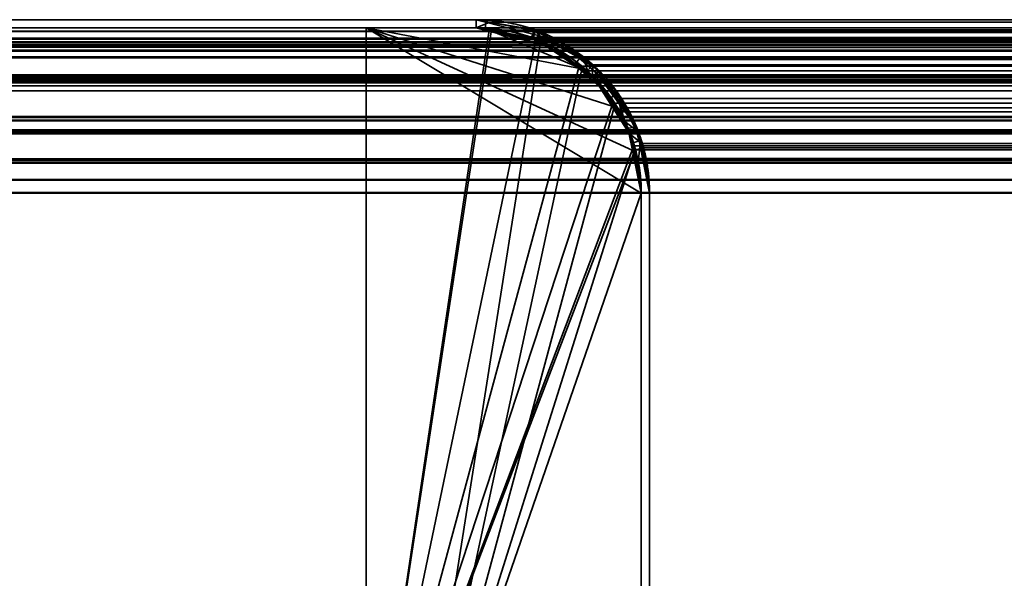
# Model space of a CAD drawing. Header units: millimetres. Extents: x -603 to 3703, y -115 to 193.
# Tile 324 of 656: x 1016 to 1033, y 183 to 193. Entities that reach past the tile are written whole.
import ezdxf

# ---------------------------------------------------------------- set-up
doc = ezdxf.new("R2010")
doc.units = ezdxf.units.MM
doc.layers.add('152', color=7, linetype='Continuous', true_color=0xffffff)

# ---------------------------------------------------------------- blocks, each defined once
blk = doc.blocks.new('UG_SURFACE_085')
at = {"layer": '152', "color": 41, "linetype": 'Continuous', "lineweight": 35}
for points in [[(971.85, 193.3, -4.75), (1021.85, 193.3, -4.75), (1021.85, 178.3, -4.75), (971.85, 178.3, -4.75)], [(1021.85, 193.3, 2023.4), (1021.85, 193.3, -4.75), (971.85, 193.3, -4.75), (971.85, 193.3, 2073.4)], [(1021.85, 178.3, 2023.4), (1021.85, 193.3, 2023.4), (971.85, 193.3, 2073.4), (971.85, 178.3, 2073.4)], [(1021.85, 178.3, -4.75), (1021.85, 193.3, -4.75), (1021.85, 193.3, 2023.4), (1021.85, 178.3, 2023.4)]]:
    blk.add_3dface(points, dxfattribs=at)
blk = doc.blocks.new('UG_SURFACE_086')
at = {"layer": '152', "color": 7, "linetype": 'Continuous', "lineweight": 35}
for points in [[(1023.85, 193.45, 2021.4), (1023.85, 193.45, -4.75), (969.85, 193.45, -4.75), (969.85, 193.45, 2075.4)], [(969.85, 193.45, -4.75), (1023.85, 193.45, -4.75), (1023.85, 193.3, -4.75), (969.85, 193.3, -4.75)], [(969.85, 193.3, 2075.4), (1023.85, 193.3, 2021.4), (1023.85, 193.45, 2021.4), (969.85, 193.45, 2075.4)], [(1023.85, 193.3, 2021.4), (969.85, 193.3, 2075.4), (969.85, 193.3, -4.75), (1023.85, 193.3, -4.75)], [(1023.85, 193.45, 2021.4), (1024.929, 193.246, -4.75), (1024.022, 193.418, -4.75)], [(1024.929, 193.246, -4.75), (1023.85, 193.45, 2021.4), (1025, 193.156, 2020.25)], [(1024.022, 193.418, -4.75), (1023.85, 193.45, -4.75), (1023.85, 193.45, 2021.4)], [(1024.014, 193.269, -4.75), (1023.85, 193.3, -4.75), (1023.85, 193.45, -4.75), (1024.022, 193.418, -4.75)], [(1025, 193.156, 2020.25), (1023.85, 193.45, 2021.4), (1023.85, 193.3, 2021.4), (1024.948, 193.037, 2020.302)], [(1023.85, 193.3, -4.75), (1024.014, 193.269, -4.75), (1024.948, 193.037, 2020.302)], [(1024.948, 193.037, 2020.302), (1023.85, 193.3, 2021.4), (1023.85, 193.3, -4.75)], [(1024.877, 193.103, -4.75), (1024.014, 193.269, -4.75), (1024.022, 193.418, -4.75), (1024.929, 193.246, -4.75)], [(1024.948, 193.037, 2020.302), (1024.014, 193.269, -4.75), (1024.877, 193.103, -4.75)], [(1024.946, 193.09, -4.75), (1024.877, 193.103, -4.75), (1024.929, 193.246, -4.75), (1025, 193.233, -4.75)], [(1025, 193.156, 2020.25), (1025, 193.233, -4.75), (1024.929, 193.246, -4.75)], [(1024.952, 193.086, -4.75), (1024.946, 193.09, -4.75), (1025, 193.233, -4.75), (1025.008, 193.227, -4.75)], [(1024.948, 193.037, 2020.302), (1025.21, 192.974, 2020.04), (1025.361, 193.064, 2019.889), (1025, 193.156, 2020.25)], [(1025.008, 193.227, -4.75), (1025.735, 192.751, -4.75), (1025.645, 192.634, -4.75), (1024.952, 193.086, -4.75)], [(1025, 193.156, 2020.25), (1025.008, 193.227, -4.75), (1025, 193.233, -4.75)], [(1025.735, 192.751, -4.75), (1025.008, 193.227, -4.75), (1025, 193.156, 2020.25)], [(1025.735, 192.751, -4.75), (1025, 193.156, 2020.25), (1025.361, 193.064, 2019.889)], [(1024.948, 193.037, 2020.302), (1024.877, 193.103, -4.75), (1024.946, 193.09, -4.75)], [(1024.946, 193.09, -4.75), (1024.952, 193.086, -4.75), (1024.948, 193.037, 2020.302)], [(1025.21, 192.974, 2020.04), (1024.948, 193.037, 2020.302), (1024.952, 193.086, -4.75)], [(1024.952, 193.086, -4.75), (1025.645, 192.634, -4.75), (1025.964, 192.402, 2019.286)], [(1025.964, 192.402, 2019.286), (1025.21, 192.974, 2020.04), (1024.952, 193.086, -4.75)], [(1026.051, 192.466, 2019.199), (1025.361, 193.064, 2019.889), (1025.21, 192.974, 2020.04), (1025.964, 192.402, 2019.286)], [(1025.361, 193.064, 2019.889), (1026.077, 192.527, -4.75), (1025.735, 192.751, -4.75)], [(1025.361, 193.064, 2019.889), (1026.051, 192.466, 2019.199), (1026.077, 192.527, -4.75)], [(1025.971, 192.421, -4.75), (1025.645, 192.634, -4.75), (1025.735, 192.751, -4.75), (1026.077, 192.527, -4.75)], [(1025.645, 192.634, -4.75), (1025.971, 192.421, -4.75), (1025.964, 192.402, 2019.286)], [(1025.964, 192.402, 2019.286), (1026.06, 192.329, 2019.19), (1026.051, 192.466, 2019.199)], [(1026.06, 192.329, 2019.19), (1025.964, 192.402, 2019.286), (1025.971, 192.421, -4.75)], [(1026.077, 192.527, -4.75), (1026.371, 192.086, -4.75), (1026.254, 192.002, -4.75), (1025.971, 192.421, -4.75)], [(1025.971, 192.421, -4.75), (1026.554, 191.599, 2018.696), (1026.06, 192.329, 2019.19)], [(1025.971, 192.421, -4.75), (1026.254, 192.002, -4.75), (1026.622, 191.393, 2018.628)], [(1026.622, 191.393, 2018.628), (1026.554, 191.599, 2018.696), (1025.971, 192.421, -4.75)], [(1026.371, 192.086, -4.75), (1026.077, 192.527, -4.75), (1026.051, 192.466, 2019.199)], [(1026.051, 192.466, 2019.199), (1026.763, 191.499, -4.75), (1026.371, 192.086, -4.75)], [(1026.763, 191.499, -4.75), (1026.051, 192.466, 2019.199), (1026.372, 192.187, 2018.878)], [(1026.372, 192.187, 2018.878), (1026.051, 192.466, 2019.199), (1026.06, 192.329, 2019.19), (1026.554, 191.599, 2018.696)], [(1026.605, 191.48, -4.75), (1026.254, 192.002, -4.75), (1026.371, 192.086, -4.75), (1026.763, 191.499, -4.75)], [(1026.372, 192.187, 2018.878), (1026.771, 191.458, -4.75), (1026.763, 191.499, -4.75)], [(1026.372, 192.187, 2018.878), (1026.76, 191.44, 2018.49), (1026.771, 191.458, -4.75)], [(1026.554, 191.599, 2018.696), (1026.76, 191.44, 2018.49), (1026.372, 192.187, 2018.878)], [(1026.254, 192.002, -4.75), (1026.605, 191.48, -4.75), (1026.622, 191.393, 2018.628)], [(1026.76, 191.44, 2018.49), (1026.554, 191.599, 2018.696), (1026.622, 191.393, 2018.628)], [(1026.622, 191.401, -4.75), (1026.605, 191.48, -4.75), (1026.763, 191.499, -4.75), (1026.771, 191.458, -4.75)], [(1026.605, 191.48, -4.75), (1026.622, 191.401, -4.75), (1026.622, 191.393, 2018.628)], [(1026.771, 191.458, -4.75), (1026.813, 191.246, -4.75), (1026.664, 191.199, -4.75), (1026.622, 191.401, -4.75)], [(1026.622, 191.393, 2018.628), (1026.795, 190.871, 2018.455), (1026.844, 191.279, 2018.406), (1026.76, 191.44, 2018.49)], [(1026.622, 191.401, -4.75), (1026.664, 191.199, -4.75), (1026.85, 190.3, 2018.4)], [(1026.85, 190.3, 2018.4), (1026.795, 190.871, 2018.455), (1026.622, 191.401, -4.75)], [(1026.795, 190.871, 2018.455), (1026.622, 191.393, 2018.628), (1026.622, 191.401, -4.75)], [(1026.813, 191.246, -4.75), (1026.771, 191.458, -4.75), (1026.76, 191.44, 2018.49)], [(1026.813, 191.246, -4.75), (1026.76, 191.44, 2018.49), (1026.844, 191.279, 2018.406)], [(1026.85, 190.3, -4.75), (1026.664, 191.199, -4.75), (1026.813, 191.246, -4.75), (1027, 190.3, -4.75)], [(1026.664, 191.199, -4.75), (1026.85, 190.3, -4.75), (1026.85, 190.3, 2018.4)], [(1027, 190.3, 2018.25), (1026.844, 191.279, 2018.406), (1026.795, 190.871, 2018.455), (1026.85, 190.3, 2018.4)], [(1026.844, 191.279, 2018.406), (1027, 190.3, -4.75), (1026.813, 191.246, -4.75)], [(1026.844, 191.279, 2018.406), (1027, 190.3, 2018.25), (1027, 190.3, -4.75)], [(1027, 190.3, -4.75), (1027, 152.3, -4.75), (1026.85, 152.3, -4.75), (1026.85, 190.3, -4.75)], [(1026.85, 152.3, 2018.4), (1026.85, 190.3, 2018.4), (1026.85, 190.3, -4.75), (1026.85, 152.3, -4.75)], [(1026.85, 190.3, 2018.4), (1026.85, 152.3, 2018.4), (1027, 152.3, 2018.25), (1027, 190.3, 2018.25)], [(1027, 152.3, -4.75), (1027, 190.3, -4.75), (1027, 190.3, 2018.25), (1027, 152.3, 2018.25)]]:
    blk.add_3dface(points, dxfattribs=at)
blk = doc.blocks.new('UG_SURFACE_087')
at = {"layer": '152', "color": 14, "linetype": 'Continuous', "lineweight": 35}
for points in [[(1021.85, 193.3, -4.75), (1021.85, 178.3, -4.75), (1021.85, 178.3, 2023.4), (1021.85, 193.3, 2023.4)], [(1025.771, 192.555, -4.75), (1021.85, 193.3, -4.75), (1023.85, 193.3, -4.75), (1024.12, 193.246, -4.75)], [(1021.85, 193.3, -4.75), (1026.696, 191.073, -4.75), (1026.85, 190.3, -4.75)], [(1025.771, 192.555, -4.75), (1025.971, 192.421, -4.75), (1026.338, 191.873, -4.75), (1021.85, 193.3, -4.75)], [(1026.338, 191.873, -4.75), (1026.622, 191.448, -4.75), (1026.696, 191.073, -4.75), (1021.85, 193.3, -4.75)], [(1026.85, 190.3, -4.75), (1022.7, 178.3, -4.75), (1021.85, 178.3, -4.75), (1021.85, 193.3, -4.75)], [(1024.121, 193.231, 2021.129), (1023.85, 193.3, 2021.4), (1021.85, 193.3, 2023.4), (1021.85, 178.3, 2023.4)], [(1023.85, 193.3, 2021.4), (1023.85, 193.3, -4.75), (1021.85, 193.3, -4.75), (1021.85, 193.3, 2023.4)], [(1023.85, 193.3, -4.75), (1023.85, 193.3, 2021.4), (1024.121, 193.231, 2021.129)], [(1024.121, 193.231, 2021.129), (1024.12, 193.246, -4.75), (1023.85, 193.3, -4.75)], [(1021.85, 178.3, 2023.4), (1022.7, 178.3, 2022.55), (1025.012, 193.003, 2020.238), (1024.121, 193.231, 2021.129)], [(1024.12, 193.246, -4.75), (1024.998, 193.072, -4.75), (1025.017, 193.059, -4.75)], [(1025.017, 193.059, -4.75), (1025.771, 192.555, -4.75), (1024.12, 193.246, -4.75)], [(1024.12, 193.246, -4.75), (1024.121, 193.231, 2021.129), (1025.012, 193.003, 2020.238)], [(1025.012, 193.003, 2020.238), (1024.998, 193.072, -4.75), (1024.12, 193.246, -4.75)], [(1025.763, 192.521, 2019.487), (1025.289, 192.933, 2019.961), (1025.012, 193.003, 2020.238), (1022.7, 178.3, 2022.55)], [(1025.012, 193.003, 2020.238), (1025.017, 193.059, -4.75), (1024.998, 193.072, -4.75)], [(1025.017, 193.059, -4.75), (1025.012, 193.003, 2020.238), (1025.289, 192.933, 2019.961)], [(1025.289, 192.933, 2019.961), (1025.771, 192.555, -4.75), (1025.017, 193.059, -4.75)], [(1025.289, 192.933, 2019.961), (1025.763, 192.521, 2019.487), (1025.771, 192.555, -4.75)], [(1026.364, 191.882, 2018.886), (1026.252, 192.097, 2018.998), (1025.763, 192.521, 2019.487), (1022.7, 178.3, 2022.55)], [(1025.971, 192.421, -4.75), (1025.771, 192.555, -4.75), (1025.763, 192.521, 2019.487)], [(1025.971, 192.421, -4.75), (1025.763, 192.521, 2019.487), (1026.252, 192.097, 2018.998)], [(1026.252, 192.097, 2018.998), (1026.338, 191.873, -4.75), (1025.971, 192.421, -4.75)], [(1026.252, 192.097, 2018.998), (1026.364, 191.882, 2018.886), (1026.338, 191.873, -4.75)], [(1026.726, 191.077, 2018.524), (1026.702, 191.232, 2018.548), (1026.364, 191.882, 2018.886), (1022.7, 178.3, 2022.55)], [(1026.622, 191.448, -4.75), (1026.338, 191.873, -4.75), (1026.364, 191.882, 2018.886)], [(1026.622, 191.448, -4.75), (1026.364, 191.882, 2018.886), (1026.702, 191.232, 2018.548)], [(1026.702, 191.232, 2018.548), (1026.696, 191.073, -4.75), (1026.622, 191.448, -4.75)], [(1026.702, 191.232, 2018.548), (1026.726, 191.077, 2018.524), (1026.696, 191.073, -4.75)], [(1022.7, 178.3, 2022.55), (1026.85, 190.3, 2018.4), (1026.726, 191.077, 2018.524)], [(1026.696, 191.073, -4.75), (1026.726, 191.077, 2018.524), (1026.85, 190.3, 2018.4)], [(1026.85, 190.3, 2018.4), (1026.85, 190.3, -4.75), (1026.696, 191.073, -4.75)], [(1022.7, 178.3, -4.75), (1026.85, 190.3, -4.75), (1026.85, 152.15, -4.75)], [(1026.85, 152.15, 2018.4), (1026.85, 190.3, 2018.4), (1022.7, 178.3, 2022.55)], [(1026.85, 152.15, -4.75), (1026.85, 190.3, -4.75), (1026.85, 190.3, 2018.4), (1026.85, 152.15, 2018.4)]]:
    blk.add_3dface(points, dxfattribs=at)
blk = doc.blocks.new('UG_SURFACE_088')
at = {"layer": '152', "color": 7, "linetype": 'Continuous', "lineweight": 35}
for points in [[(968.422, 193.108, 2076.828), (2031.208, 193.267, 2076.458), (2031.058, 193.293, 2076.308)], [(2031.058, 193.293, 2076.308), (968.95, 193.234, 2076.3), (968.422, 193.108, 2076.828)], [(968.752, 193.037, 2076.498), (969.85, 193.3, 2075.4), (2030.15, 193.3, 2075.4)], [(2030.15, 193.3, 2075.4), (2031.157, 193.126, 2076.407), (968.752, 193.037, 2076.498)], [(968.95, 193.234, 2076.3), (2031.058, 193.293, 2076.308), (2030.15, 193.45, 2075.4)], [(2030.15, 193.45, 2075.4), (969.85, 193.45, 2075.4), (968.95, 193.234, 2076.3)], [(2030.15, 193.45, 2075.4), (1976.15, 193.45, 2021.4), (1023.85, 193.45, 2021.4), (969.85, 193.45, 2075.4)], [(1023.85, 193.3, 2021.4), (969.85, 193.3, 2075.4), (969.85, 193.45, 2075.4), (1023.85, 193.45, 2021.4)], [(2030.15, 193.3, 2075.4), (969.85, 193.3, 2075.4), (1023.85, 193.3, 2021.4), (1976.15, 193.3, 2021.4)], [(1024.098, 193.407, 2021.152), (1023.85, 193.45, 2021.4), (1976.15, 193.45, 2021.4)], [(1023.85, 193.3, 2021.4), (1023.85, 193.45, 2021.4), (1024.098, 193.407, 2021.152)], [(1024.098, 193.407, 2021.152), (1024.908, 193.267, 2020.342), (1024.857, 193.126, 2020.393), (1023.85, 193.3, 2021.4)], [(1976.15, 193.3, 2021.4), (1023.85, 193.3, 2021.4), (1024.857, 193.126, 2020.393)], [(1976.15, 193.45, 2021.4), (1975.905, 193.391, 2021.155), (1024.098, 193.407, 2021.152)], [(1024.908, 193.267, 2020.342), (1024.098, 193.407, 2021.152), (1975.905, 193.391, 2021.155)], [(1024.857, 193.126, 2020.393), (1975.052, 193.037, 2020.302), (1976.15, 193.3, 2021.4)], [(1024.908, 193.267, 2020.342), (1975.905, 193.391, 2021.155), (1975.014, 193.178, 2020.264)], [(968.121, 192.879, 2077.129), (2031.878, 192.864, 2077.128), (2031.208, 193.267, 2076.458)], [(968.422, 193.108, 2076.828), (968.121, 192.879, 2077.129), (2031.208, 193.267, 2076.458)], [(2031.157, 193.126, 2076.407), (2031.249, 193.071, 2076.499), (968.752, 193.037, 2076.498)], [(1024.949, 193.071, 2020.301), (1024.857, 193.126, 2020.393), (1024.908, 193.267, 2020.342), (1024.988, 193.219, 2020.262)], [(1024.857, 193.126, 2020.393), (1024.949, 193.071, 2020.301), (1975.052, 193.037, 2020.302)], [(1975.014, 193.178, 2020.264), (1024.988, 193.219, 2020.262), (1024.908, 193.267, 2020.342)], [(1025.871, 192.518, 2019.379), (1024.949, 193.071, 2020.301), (1024.988, 193.219, 2020.262), (1025.813, 192.724, 2019.437)], [(1024.988, 193.219, 2020.262), (1975.014, 193.178, 2020.264), (1974.722, 193.108, 2019.972)], [(1974.722, 193.108, 2019.972), (1025.813, 192.724, 2019.437), (1024.988, 193.219, 2020.262)], [(2032.261, 192.403, 2077.512), (967.735, 192.401, 2077.515), (968.49, 192.974, 2076.76)], [(2032.171, 192.518, 2077.42), (968.49, 192.974, 2076.76), (968.752, 193.037, 2076.498)], [(2032.171, 192.518, 2077.42), (2032.261, 192.403, 2077.512), (968.49, 192.974, 2076.76)], [(968.752, 193.037, 2076.498), (2031.249, 193.071, 2076.499), (2032.171, 192.518, 2077.42)], [(1974.79, 192.974, 2020.04), (1024.949, 193.071, 2020.301), (1025.871, 192.518, 2019.379)], [(1974.79, 192.974, 2020.04), (1975.052, 193.037, 2020.302), (1024.949, 193.071, 2020.301)], [(1974.722, 193.108, 2019.972), (1974.195, 192.708, 2019.445), (1025.813, 192.724, 2019.437)], [(1025.871, 192.518, 2019.379), (1974.035, 192.401, 2019.285), (1974.79, 192.974, 2020.04)], [(2031.878, 192.864, 2077.128), (968.121, 192.879, 2077.129), (967.529, 192.43, 2077.721)], [(967.529, 192.43, 2077.721), (2032.272, 192.628, 2077.522), (2031.878, 192.864, 2077.128)], [(967.529, 192.43, 2077.721), (2032.585, 192.234, 2077.835), (2032.272, 192.628, 2077.522)], [(1025.972, 192.628, 2019.278), (1025.813, 192.724, 2019.437), (1974.195, 192.708, 2019.445)], [(1025.813, 192.724, 2019.437), (1025.972, 192.628, 2019.278), (1025.871, 192.518, 2019.379)], [(1025.962, 192.403, 2019.289), (1025.871, 192.518, 2019.379), (1025.972, 192.628, 2019.278)], [(1026.464, 191.773, 2018.786), (1025.962, 192.403, 2019.289), (1025.972, 192.628, 2019.278), (1026.458, 192.018, 2018.792)], [(1025.972, 192.628, 2019.278), (1974.195, 192.708, 2019.445), (1973.829, 192.43, 2019.079)], [(1973.829, 192.43, 2019.079), (1026.458, 192.018, 2018.792), (1025.972, 192.628, 2019.278)], [(967.529, 192.43, 2077.721), (967.408, 192.25, 2077.842), (2032.585, 192.234, 2077.835)], [(2032.763, 191.773, 2078.013), (967.64, 192.329, 2077.61), (967.735, 192.401, 2077.515)], [(967.735, 192.401, 2077.515), (2032.261, 192.403, 2077.512), (2032.763, 191.773, 2078.013)], [(1025.871, 192.518, 2019.379), (1025.962, 192.403, 2019.289), (1974.035, 192.401, 2019.285)], [(1025.962, 192.403, 2019.289), (1973.446, 191.599, 2018.696), (1973.94, 192.329, 2019.19)], [(1973.446, 191.599, 2018.696), (1025.962, 192.403, 2019.289), (1026.464, 191.773, 2018.786)], [(1973.94, 192.329, 2019.19), (1974.035, 192.401, 2019.285), (1025.962, 192.403, 2019.289)], [(1973.829, 192.43, 2019.079), (1973.547, 192.014, 2018.797), (1026.458, 192.018, 2018.792)], [(2032.585, 192.234, 2077.835), (967.408, 192.25, 2077.842), (967.011, 191.664, 2078.239)], [(967.011, 191.664, 2078.239), (2032.894, 191.847, 2078.144), (2032.585, 192.234, 2077.835)], [(967.146, 191.599, 2078.104), (967.64, 192.329, 2077.61), (2032.763, 191.773, 2078.013)], [(1026.594, 191.847, 2018.656), (1026.458, 192.018, 2018.792), (1973.547, 192.014, 2018.797)], [(1026.458, 192.018, 2018.792), (1026.594, 191.847, 2018.656), (1026.464, 191.773, 2018.786)], [(1026.594, 191.847, 2018.656), (1973.547, 192.014, 2018.797), (1973.311, 191.664, 2018.561)], [(966.933, 191.429, 2078.317), (2033.067, 191.426, 2078.317), (2032.894, 191.847, 2078.144)], [(967.011, 191.664, 2078.239), (966.933, 191.429, 2078.317), (2032.894, 191.847, 2078.144)], [(2032.763, 191.773, 2078.013), (967.077, 191.392, 2078.173), (967.146, 191.599, 2078.104)], [(2032.763, 191.773, 2078.013), (2032.921, 191.388, 2078.171), (967.077, 191.392, 2078.173)], [(1026.621, 191.388, 2018.629), (1026.464, 191.773, 2018.786), (1026.594, 191.847, 2018.656), (1026.858, 191.203, 2018.392)], [(1026.464, 191.773, 2018.786), (1973.377, 191.392, 2018.627), (1973.446, 191.599, 2018.696)], [(1026.464, 191.773, 2018.786), (1026.621, 191.388, 2018.629), (1973.377, 191.392, 2018.627)], [(1973.311, 191.664, 2018.561), (1026.858, 191.203, 2018.392), (1026.594, 191.847, 2018.656)], [(1973.311, 191.664, 2018.561), (1973.155, 191.194, 2018.405), (1026.858, 191.203, 2018.392)], [(2033.067, 191.426, 2078.317), (966.933, 191.429, 2078.317), (966.758, 190.9, 2078.492)], [(966.758, 190.9, 2078.492), (2033.19, 191.124, 2078.44), (2033.067, 191.426, 2078.317)], [(966.905, 190.871, 2078.345), (967.077, 191.392, 2078.173), (2032.921, 191.388, 2078.171)], [(2032.921, 191.388, 2078.171), (2033.046, 191.085, 2078.295), (966.905, 190.871, 2078.345)], [(1973.205, 190.871, 2018.455), (1973.377, 191.392, 2018.627), (1026.621, 191.388, 2018.629)], [(1973.205, 190.871, 2018.455), (1026.621, 191.388, 2018.629), (1026.745, 191.085, 2018.505)], [(1026.858, 191.203, 2018.392), (1026.89, 191.124, 2018.36), (1026.745, 191.085, 2018.505), (1026.621, 191.388, 2018.629)], [(1026.89, 191.124, 2018.36), (1026.858, 191.203, 2018.392), (1973.155, 191.194, 2018.405)], [(1026.89, 191.124, 2018.36), (1973.155, 191.194, 2018.405), (1973.058, 190.9, 2018.308)], [(966.758, 190.9, 2078.492), (2033.267, 190.545, 2078.517), (2033.19, 191.124, 2078.44)], [(2033.046, 191.085, 2078.295), (2033.15, 190.3, 2078.4), (966.905, 190.871, 2078.345)], [(1026.85, 190.3, 2018.4), (1026.745, 191.085, 2018.505), (1026.89, 191.124, 2018.36), (1027, 190.3, 2018.25)], [(1026.745, 191.085, 2018.505), (1973.15, 190.3, 2018.4), (1973.205, 190.871, 2018.455)], [(1026.745, 191.085, 2018.505), (1026.85, 190.3, 2018.4), (1973.15, 190.3, 2018.4)], [(1973.058, 190.9, 2018.308), (1027, 190.3, 2018.25), (1026.89, 191.124, 2018.36)], [(966.758, 190.9, 2078.492), (966.724, 190.548, 2078.526), (2033.267, 190.545, 2078.517)], [(2033.15, 190.3, 2078.4), (966.85, 190.3, 2078.4), (966.905, 190.871, 2078.345)], [(1973.058, 190.9, 2018.308), (1973, 190.3, 2018.25), (1027, 190.3, 2018.25)], [(2033.267, 190.545, 2078.517), (966.724, 190.548, 2078.526), (966.7, 190.3, 2078.55)], [(966.7, 190.3, 2078.55), (2033.3, 190.3, 2078.55), (2033.267, 190.545, 2078.517)], [(966.7, 190.3, 2078.55), (966.7, 174.45, 2078.55), (2033.3, 174.45, 2078.55), (2033.3, 190.3, 2078.55)], [(2033.15, 190.3, 2078.4), (2033.15, 174.45, 2078.4), (966.85, 174.45, 2078.4), (966.85, 190.3, 2078.4)], [(1973.15, 152.3, 2018.4), (1973.15, 190.3, 2018.4), (1026.85, 190.3, 2018.4), (1026.85, 152.3, 2018.4)], [(1027, 190.3, 2018.25), (1027, 152.3, 2018.25), (1026.85, 152.3, 2018.4), (1026.85, 190.3, 2018.4)], [(1027, 152.3, 2018.25), (1027, 190.3, 2018.25), (1973, 190.3, 2018.25), (1973, 152.3, 2018.25)]]:
    blk.add_3dface(points, dxfattribs=at)
blk = doc.blocks.new('UG_SURFACE_089')
at = {"layer": '152', "color": 14, "linetype": 'Continuous', "lineweight": 35}
for points in [[(1021.85, 193.3, 2023.4), (1021.85, 178.3, 2023.4), (1978.15, 178.3, 2023.4), (1978.15, 193.3, 2023.4)], [(1021.85, 178.3, 2023.4), (1021.85, 193.3, 2023.4), (1023.85, 193.3, 2021.4), (1024.086, 193.259, 2021.164)], [(1978.15, 193.3, 2023.4), (1976.15, 193.3, 2021.4), (1023.85, 193.3, 2021.4), (1021.85, 193.3, 2023.4)], [(1024.086, 193.259, 2021.164), (1023.85, 193.3, 2021.4), (1976.15, 193.3, 2021.4)], [(1976.15, 193.3, 2021.4), (1975.917, 193.244, 2021.167), (1024.086, 193.259, 2021.164)], [(1024.086, 193.259, 2021.164), (1024.857, 193.126, 2020.393), (1024.934, 193.08, 2020.316), (1021.85, 178.3, 2023.4)], [(1024.857, 193.126, 2020.393), (1024.086, 193.259, 2021.164), (1975.917, 193.244, 2021.167)], [(1024.857, 193.126, 2020.393), (1975.917, 193.244, 2021.167), (1975.068, 193.041, 2020.318)], [(1975.068, 193.041, 2020.318), (1024.934, 193.08, 2020.316), (1024.857, 193.126, 2020.393)], [(1024.934, 193.08, 2020.316), (1025.72, 192.608, 2019.531), (1021.85, 178.3, 2023.4)], [(1024.934, 193.08, 2020.316), (1975.068, 193.041, 2020.318), (1974.79, 192.974, 2020.04)], [(1974.79, 192.974, 2020.04), (1025.72, 192.608, 2019.531), (1024.934, 193.08, 2020.316)], [(1974.79, 192.974, 2020.04), (1974.288, 192.593, 2019.538), (1025.72, 192.608, 2019.531)], [(1021.85, 178.3, 2023.4), (1025.72, 192.608, 2019.531), (1025.871, 192.518, 2019.379), (1026.334, 191.936, 2018.916)], [(1025.871, 192.518, 2019.379), (1025.72, 192.608, 2019.531), (1974.288, 192.593, 2019.538)], [(1025.871, 192.518, 2019.379), (1974.288, 192.593, 2019.538), (1973.94, 192.329, 2019.19)], [(1973.94, 192.329, 2019.19), (1026.334, 191.936, 2018.916), (1025.871, 192.518, 2019.379)], [(1973.94, 192.329, 2019.19), (1973.671, 191.932, 2018.921), (1026.334, 191.936, 2018.916)], [(1026.334, 191.936, 2018.916), (1026.464, 191.773, 2018.786), (1026.715, 191.16, 2018.535), (1021.85, 178.3, 2023.4)], [(1026.464, 191.773, 2018.786), (1026.334, 191.936, 2018.916), (1973.671, 191.932, 2018.921)], [(1026.464, 191.773, 2018.786), (1973.671, 191.932, 2018.921), (1973.446, 191.599, 2018.696)], [(1973.446, 191.599, 2018.696), (1026.715, 191.16, 2018.535), (1026.464, 191.773, 2018.786)], [(1973.446, 191.599, 2018.696), (1973.298, 191.152, 2018.548), (1026.715, 191.16, 2018.535)], [(1021.85, 178.3, 2023.4), (1026.715, 191.16, 2018.535), (1026.745, 191.085, 2018.505)], [(1026.745, 191.085, 2018.505), (1026.715, 191.16, 2018.535), (1973.298, 191.152, 2018.548)], [(1026.745, 191.085, 2018.505), (1973.298, 191.152, 2018.548), (1973.205, 190.871, 2018.455)], [(1026.745, 191.085, 2018.505), (1026.85, 190.3, 2018.4), (1022.7, 178.3, 2022.55), (1021.85, 178.3, 2023.4)], [(1973.205, 190.871, 2018.455), (1026.85, 190.3, 2018.4), (1026.745, 191.085, 2018.505)], [(1973.205, 190.871, 2018.455), (1973.15, 190.3, 2018.4), (1026.85, 190.3, 2018.4)], [(1022.7, 178.3, 2022.55), (1026.85, 190.3, 2018.4), (1026.85, 152.15, 2018.4)], [(1026.85, 152.15, 2018.4), (1026.85, 190.3, 2018.4), (1973.15, 190.3, 2018.4), (1973.15, 152.15, 2018.4)]]:
    blk.add_3dface(points, dxfattribs=at)
blk = doc.blocks.new('UG_SURFACE_090')
at = {"layer": '152', "color": 14, "linetype": 'Continuous', "lineweight": 35}
for points in [[(968.993, 193.095, 2076.257), (2031.014, 193.151, 2076.264), (2030.15, 193.3, 2075.4)], [(2030.15, 193.3, 2075.4), (969.85, 193.3, 2075.4), (968.993, 193.095, 2076.257)], [(2030.15, 193.3, 2075.4), (2028.15, 193.3, 2073.4), (971.85, 193.3, 2073.4), (969.85, 193.3, 2075.4)], [(2028.15, 174.45, 2073.4), (971.85, 174.45, 2073.4), (971.85, 193.3, 2073.4), (2028.15, 193.3, 2073.4)], [(968.203, 192.756, 2077.047), (2031.796, 192.742, 2077.046), (2031.157, 193.126, 2076.407)], [(968.49, 192.974, 2076.76), (968.203, 192.756, 2077.047), (2031.157, 193.126, 2076.407)], [(968.49, 192.974, 2076.76), (2031.157, 193.126, 2076.407), (2031.014, 193.151, 2076.264)], [(2031.014, 193.151, 2076.264), (968.993, 193.095, 2076.257), (968.49, 192.974, 2076.76)], [(2031.796, 192.742, 2077.046), (968.203, 192.756, 2077.047), (967.64, 192.329, 2077.61)], [(967.64, 192.329, 2077.61), (2032.171, 192.518, 2077.42), (2031.796, 192.742, 2077.046)], [(967.64, 192.329, 2077.61), (2032.47, 192.142, 2077.719), (2032.171, 192.518, 2077.42)], [(967.64, 192.329, 2077.61), (967.524, 192.158, 2077.726), (2032.47, 192.142, 2077.719)], [(2032.47, 192.142, 2077.719), (967.524, 192.158, 2077.726), (967.146, 191.599, 2078.104)], [(967.146, 191.599, 2078.104), (2032.763, 191.773, 2078.013), (2032.47, 192.142, 2077.719)], [(967.072, 191.376, 2078.178), (2032.928, 191.372, 2078.178), (2032.763, 191.773, 2078.013)], [(967.146, 191.599, 2078.104), (967.072, 191.376, 2078.178), (2032.763, 191.773, 2078.013)], [(2032.928, 191.372, 2078.178), (967.072, 191.376, 2078.178), (966.905, 190.871, 2078.345)], [(966.905, 190.871, 2078.345), (2033.046, 191.085, 2078.295), (2032.928, 191.372, 2078.178)], [(966.905, 190.871, 2078.345), (2033.119, 190.533, 2078.369), (2033.046, 191.085, 2078.295)], [(966.905, 190.871, 2078.345), (966.873, 190.537, 2078.377), (2033.119, 190.533, 2078.369)], [(2033.119, 190.533, 2078.369), (966.873, 190.537, 2078.377), (966.85, 190.3, 2078.4)], [(966.85, 190.3, 2078.4), (2033.15, 190.3, 2078.4), (2033.119, 190.533, 2078.369)], [(966.85, 190.3, 2078.4), (966.85, 174.45, 2078.4), (2033.15, 174.45, 2078.4), (2033.15, 190.3, 2078.4)]]:
    blk.add_3dface(points, dxfattribs=at)
blk = doc.blocks.new('UG_SURFACE_091')
at = {"layer": '152', "color": 41, "linetype": 'Continuous', "lineweight": 35}
for points in [[(971.85, 178.3, 2073.4), (971.85, 193.3, 2073.4), (1021.85, 193.3, 2023.4), (1021.85, 178.3, 2023.4)], [(971.85, 193.3, 2073.4), (971.85, 178.3, 2073.4), (2028.15, 178.3, 2073.4), (2028.15, 193.3, 2073.4)], [(2028.15, 193.3, 2073.4), (1978.15, 193.3, 2023.4), (1021.85, 193.3, 2023.4), (971.85, 193.3, 2073.4)], [(1021.85, 178.3, 2023.4), (1021.85, 193.3, 2023.4), (1978.15, 193.3, 2023.4), (1978.15, 178.3, 2023.4)]]:
    blk.add_3dface(points, dxfattribs=at)

msp = doc.modelspace()

# ---------------------------------------------------------------- linework, layer by layer
at = {"layer": '152', "color": 252, "linetype": 'Continuous', "lineweight": 35, "true_color": 0x939598}
for p, q in [((969.85, 193.45, 2075.4), (1023.85, 193.45, 2021.4)), ((969.85, 193.45, 2075.4), (2030.15, 193.45, 2075.4)), ((1023.85, 193.45, 2021.4), (969.85, 193.45, 2075.4)), ((969.85, 193.45, -4.75), (1023.85, 193.45, -4.75)), ((969.85, 193.3, 2075.4), (2030.15, 193.3, 2075.4)), ((969.85, 193.3, -4.75), (1023.85, 193.3, -4.75)), ((969.85, 193.3, 2075.4), (1023.85, 193.3, 2021.4)), ((1023.85, 193.3, 2021.4), (969.85, 193.3, 2075.4)), ((1021.85, 193.3, 2023.4), (971.85, 193.3, 2073.4)), ((971.85, 193.3, 2073.4), (2028.15, 193.3, 2073.4)), ((971.85, 193.3, 2073.4), (1021.85, 193.3, 2023.4)), ((971.85, 193.3, 2073.4), (2028.15, 193.3, 2073.4)), ((971.85, 193.3, -4.75), (1021.85, 193.3, -4.75)), ((1021.85, 178.3, -4.75), (1021.85, 193.3, -4.75)), ((1021.85, 193.3, 2023.4), (1021.85, 178.3, 2023.4)), ((1021.85, 193.3, 2023.4), (1978.15, 193.3, 2023.4)), ((1021.85, 178.3, 2023.4), (1021.85, 193.3, 2023.4)), ((1021.85, 193.3, 2023.4), (1021.85, 178.3, 2023.4)), ((1021.85, 193.3, 2023.4), (1023.85, 193.3, 2021.4)), ((1021.85, 178.3, 2023.4), (1021.85, 193.3, 2023.4)), ((1021.85, 193.3, 2023.4), (1978.15, 193.3, 2023.4)), ((1021.85, 193.3, -4.75), (1021.85, 193.3, 2023.4)), ((1021.85, 193.3, -4.75), (1021.85, 193.3, 2023.4)), ((1023.85, 193.3, 2021.4), (1021.85, 193.3, 2023.4)), ((1021.85, 193.3, -4.75), (1021.85, 178.3, -4.75)), ((1021.85, 193.3, -4.75), (1023.85, 193.3, -4.75)), ((1023.85, 193.45, 2021.4), (1976.15, 193.45, 2021.4)), ((1023.85, 193.45, -4.75), (1023.85, 193.45, 2021.4)), ((1023.85, 193.3, -4.75), (1023.85, 193.3, 2021.4)), ((1023.85, 193.3, -4.75), (1023.85, 193.3, 2021.4)), ((1023.85, 193.3, 2021.4), (1976.15, 193.3, 2021.4)), ((1023.85, 193.3, 2021.4), (1976.15, 193.3, 2021.4)), ((966.7, 190.3, 2078.55), (2033.3, 190.3, 2078.55)), ((966.85, 190.3, 2078.4), (2033.15, 190.3, 2078.4)), ((966.85, 190.3, 2078.4), (2033.15, 190.3, 2078.4)), ((1026.85, 190.3, 2018.4), (1026.85, 152.15, 2018.4)), ((1026.85, 190.3, -4.75), (1026.85, 152.3, -4.75)), ((1026.85, 190.3, -4.75), (1026.85, 190.3, 2018.4)), ((1026.85, 190.3, 2018.4), (1026.85, 152.3, 2018.4)), ((1026.85, 190.3, 2018.4), (1973.15, 190.3, 2018.4)), ((1026.85, 190.3, 2018.4), (1026.85, 152.3, 2018.4)), ((1026.85, 190.3, 2018.4), (1026.85, 152.15, 2018.4)), ((1026.85, 190.3, -4.75), (1026.85, 152.15, -4.75)), ((1027, 190.3, -4.75), (1027, 152.3, -4.75)), ((1027, 190.3, 2018.25), (1973, 190.3, 2018.25)), ((1027, 190.3, -4.75), (1027, 190.3, 2018.25)), ((1027, 190.3, 2018.25), (1027, 152.3, 2018.25)), ((1027, 190.3, 2018.25), (1027, 152.3, 2018.25))]:
    msp.add_line(p, q, dxfattribs=at)
msp.add_arc((1023.85, 190.3, -4.75), 3, 360, 90, dxfattribs=at)
for points, degree in [([(969.85, 193.3, 2075.4), (1323.283, 193.3, 2075.4), (1676.717, 193.3, 2075.4), (2030.15, 193.3, 2075.4)], 3), ([(1023.85, 193.3, -4.75), (1023.85, 193.45, -4.75)], 1), ([(1026.85, 190.3, -4.75), (1026.85, 190.3, 669.633), (1026.85, 190.3, 1344.017), (1026.85, 190.3, 2018.4)], 3), ([(1026.85, 190.3, 2018.4), (1342.283, 190.3, 2018.4), (1657.717, 190.3, 2018.4), (1973.15, 190.3, 2018.4)], 3), ([(1026.85, 190.3, -4.75), (1027, 190.3, -4.75)], 1)]:
    msp.add_open_spline(points, degree=degree, dxfattribs=at)
for points in [[(1027, 190.3, -4.75), (1027, 193.45, -4.75), (1023.85, 193.45, -4.75)], [(1027, 190.3, 2018.25), (1027, 193.45, 2018.25), (1023.85, 193.45, 2021.4)], [(1026.85, 190.3, 2018.4), (1026.85, 193.3, 2018.4), (1023.85, 193.3, 2021.4)]]:
    msp.add_rational_spline(points, [1, 0.707106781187, 1], degree=2, dxfattribs=at)
for points, knots in [([(1027, 190.3, 2018.25), (1027, 190.808, 2018.25), (1026.873, 191.296, 2018.377), (1026.463, 192.118, 2018.787), (1026.187, 192.45, 2019.063), (1025.271, 193.222, 2019.979), (1024.562, 193.45, 2020.688), (1023.85, 193.45, 2021.4)], [0, 0, 0, 0, 0.25, 0.25, 0.5, 0.5, 1, 1, 1, 1]), ([(1026.85, 190.3, 2018.4), (1026.85, 190.784, 2018.4), (1026.729, 191.249, 2018.521), (1026.338, 192.032, 2018.912), (1026.076, 192.347, 2019.174), (1025.204, 193.083, 2020.046), (1024.528, 193.3, 2020.722), (1023.85, 193.3, 2021.4)], [0, 0, 0, 0, 0.25, 0.25, 0.5, 0.5, 1, 1, 1, 1]), ([(1026.85, 190.3, 2018.4), (1026.85, 190.784, 2018.4), (1026.729, 191.249, 2018.521), (1026.338, 192.032, 2018.912), (1026.076, 192.347, 2019.174), (1025.204, 193.083, 2020.046), (1024.528, 193.3, 2020.722), (1023.85, 193.3, 2021.4)], [0, 0, 0, 0, 0.25, 0.25, 0.5, 0.5, 1, 1, 1, 1]), ([(1026.85, 190.3, 2018.4), (1026.85, 190.775, 2018.4), (1026.731, 191.247, 2018.519), (1026.337, 192.035, 2018.913), (1026.073, 192.35, 2019.177), (1025.205, 193.081, 2020.045), (1024.529, 193.3, 2020.721), (1023.85, 193.3, 2021.4)], [0, 0, 0, 0, 0.25, 0.25, 0.5, 0.5, 1, 1, 1, 1]), ([(1026.85, 190.3, -4.75), (1026.85, 191.088, -4.75), (1026.527, 191.866, -4.75), (1025.416, 192.977, -4.75), (1024.638, 193.3, -4.75), (1023.85, 193.3, -4.75)], [0, 0, 0, 0, 0.5, 0.5, 1, 1, 1, 1])]:
    msp.add_open_spline(points, degree=3, knots=knots, dxfattribs=at)

# ---------------------------------------------------------------- block references
for name in ['UG_SURFACE_086', 'UG_SURFACE_088', 'UG_SURFACE_090', 'UG_SURFACE_085', 'UG_SURFACE_091', 'UG_SURFACE_087', 'UG_SURFACE_089']:
    msp.add_blockref(name, (0, 0), dxfattribs=at)

doc.saveas('drawing.dxf')
